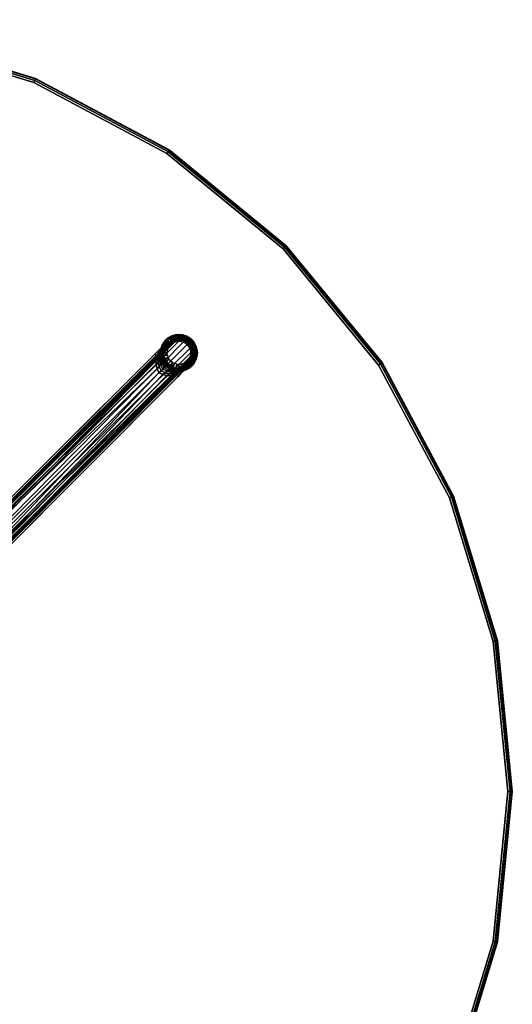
# Model space of a CAD drawing. Header units: inches. Extents: x -213 to 429, y -72 to 85.
# Tile 539 of 656: x 375 to 388, y -8 to 19. Entities that reach past the tile are written whole.
import ezdxf

# ---------------------------------------------------------------- set-up
doc = ezdxf.new("R2010")
doc.units = ezdxf.units.IN
doc.header["$LTSCALE"] = 96
doc.header["$MEASUREMENT"] = 0
for name, color, linetype in [('A-FURN-3-TABLE-BASE-BASE', 253, 'Continuous'), ('A-FURN-3-TABLE-BASE-GLIDE', 253, 'Continuous'), ('A-FURN-3-TABLE-BASE-GLIDE-STEM', 253, 'Continuous'), ('A-FURN-3-TABLE-EDGE', 35, 'Continuous'), ('A-FURN-3-TABLE-TOP', 33, 'Continuous')]:
    doc.layers.add(name, color=color, linetype=linetype)

# ---------------------------------------------------------------- blocks, each defined once
blk = doc.blocks.new('TARN-4242-LTSXG4-3D-3')
at = {"layer": 'A-FURN-3-TABLE-BASE-BASE'}
for points, invisible_edges in [([(11.678, 12.227, 3.72), (11.291, 11.909, 2.161), (0.56, 1.219, 9.641), (0.576, 1.157, 11.774)], 1), ([(11.678, 12.227, 3.72), (11.678, 12.227, 3.72), (11.359, 11.976, 2.109), (11.291, 11.909, 2.161)], 10), ([(11.678, 12.227, 3.72), (11.678, 12.227, 3.72), (11.422, 12.04, 2.049), (11.359, 11.976, 2.109)], 10), ([(11.678, 12.227, 3.72), (11.678, 12.227, 3.72), (11.481, 12.1, 1.98), (11.422, 12.04, 2.049)], 10), ([(11.678, 12.227, 3.72), (11.678, 12.227, 3.72), (11.534, 12.154, 1.902), (11.481, 12.1, 1.98)], 10), ([(11.678, 12.227, 3.72), (11.678, 12.227, 3.72), (11.576, 12.198, 1.812), (11.534, 12.154, 1.902)], 10), ([(11.678, 12.227, 3.72), (11.678, 12.227, 3.72), (11.605, 12.23, 1.713), (11.576, 12.198, 1.812)], 10), ([(11.678, 12.227, 3.72), (11.678, 12.227, 3.72), (11.619, 12.247, 1.607), (11.605, 12.23, 1.713)], 10), ([(11.678, 12.227, 3.72), (11.678, 12.227, 3.72), (11.626, 12.258, 1.5), (11.619, 12.247, 1.607)], 8), ([(1.157, 0.576, 11.774), (1.219, 0.56, 9.641), (11.909, 11.291, 2.161), (12.227, 11.678, 3.72)], 4), ([(12.227, 11.678, 3.72), (12.227, 11.678, 3.72), (11.909, 11.291, 2.161), (11.976, 11.359, 2.109)], 10), ([(12.227, 11.678, 3.72), (12.227, 11.678, 3.72), (11.976, 11.359, 2.109), (12.04, 11.422, 2.049)], 10), ([(12.227, 11.678, 3.72), (12.227, 11.678, 3.72), (12.04, 11.422, 2.049), (12.1, 11.481, 1.98)], 10), ([(12.227, 11.678, 3.72), (12.227, 11.678, 3.72), (12.1, 11.481, 1.98), (12.154, 11.534, 1.902)], 10), ([(12.227, 11.678, 3.72), (12.227, 11.678, 3.72), (12.154, 11.534, 1.902), (12.198, 11.576, 1.812)], 10), ([(12.227, 11.678, 3.72), (12.227, 11.678, 3.72), (12.198, 11.576, 1.812), (12.23, 11.605, 1.713)], 10), ([(12.227, 11.678, 3.72), (12.227, 11.678, 3.72), (12.247, 11.619, 1.607), (12.258, 11.626, 1.5)], 2), ([(12.227, 11.678, 3.72), (12.227, 11.678, 3.72), (12.23, 11.605, 1.713), (12.247, 11.619, 1.607)], 10), ([(12.227, -11.678, 3.72), (11.909, -11.291, 2.161), (1.219, -0.56, 9.641), (1.157, -0.576, 11.774)], 1), ([(0.576, -1.157, 11.774), (0.56, -1.219, 9.641), (11.291, -11.909, 2.161), (11.678, -12.227, 3.72)], 4)]:
    blk.add_3dface(points, dxfattribs=dict(at, invisible_edges=invisible_edges))
at = {"layer": 'A-FURN-3-TABLE-BASE-GLIDE'}
for points, invisible_edges in [([(11.581, 11.581), (11.581, 12.288), (11.657, 12.35), (11.657, 11.519)], 5), ([(11.581, 11.581, 0.2), (11.657, 11.519, 0.2), (11.657, 12.35, 0.2), (11.581, 12.288, 0.2)], 10), ([(11.657, 11.519), (11.657, 12.35), (11.743, 12.396), (11.743, 11.473)], 5), ([(11.657, 11.519, 0.2), (11.743, 11.473, 0.2), (11.743, 12.396, 0.2), (11.657, 12.35, 0.2)], 10), ([(11.743, 11.473), (11.743, 12.396), (11.837, 12.425), (11.837, 11.444)], 5), ([(11.743, 11.473, 0.2), (11.837, 11.444, 0.2), (11.837, 12.425, 0.2), (11.743, 12.396, 0.2)], 10), ([(11.837, 11.444), (11.837, 12.425), (11.935, 12.435), (11.935, 11.435)], 5), ([(11.837, 11.444, 0.2), (11.935, 11.435, 0.2), (11.935, 12.435, 0.2), (11.837, 12.425, 0.2)], 10), ([(11.935, 11.435), (11.935, 12.435), (12.032, 12.425), (12.032, 11.444)], 5), ([(11.935, 11.435, 0.2), (12.032, 11.444, 0.2), (12.032, 12.425, 0.2), (11.935, 12.435, 0.2)], 10), ([(12.032, 11.444), (12.032, 12.425), (12.126, 12.396), (12.126, 11.473)], 5), ([(12.032, 11.444, 0.2), (12.126, 11.473, 0.2), (12.126, 12.396, 0.2), (12.032, 12.425, 0.2)], 10), ([(12.126, 11.473), (12.126, 12.396), (12.212, 12.35), (12.212, 11.519)], 5), ([(12.126, 11.473, 0.2), (12.212, 11.519, 0.2), (12.212, 12.35, 0.2), (12.126, 12.396, 0.2)], 10), ([(12.212, 11.519), (12.212, 12.35), (12.288, 12.288), (12.288, 11.581)], 5), ([(12.212, 11.519, 0.2), (12.288, 11.581, 0.2), (12.288, 12.288, 0.2), (12.212, 12.35, 0.2)], 10), ([(11.444, 11.837), (11.444, 12.032), (11.473, 12.126), (11.473, 11.743)], 5), ([(11.444, 11.837, 0.2), (11.473, 11.743, 0.2), (11.473, 12.126, 0.2), (11.444, 12.032, 0.2)], 10), ([(11.473, 11.743), (11.473, 12.126), (11.519, 12.212), (11.519, 11.657)], 5), ([(11.473, 11.743, 0.2), (11.519, 11.657, 0.2), (11.519, 12.212, 0.2), (11.473, 12.126, 0.2)], 10), ([(11.519, 11.657), (11.519, 12.212), (11.581, 12.288), (11.581, 11.581)], 5), ([(11.519, 11.657, 0.2), (11.581, 11.581, 0.2), (11.581, 12.288, 0.2), (11.519, 12.212, 0.2)], 10), ([(12.288, 11.581), (12.288, 12.288), (12.35, 12.212), (12.35, 11.657)], 5), ([(12.288, 11.581, 0.2), (12.35, 11.657, 0.2), (12.35, 12.212, 0.2), (12.288, 12.288, 0.2)], 10), ([(12.35, 11.657), (12.35, 12.212), (12.396, 12.126), (12.396, 11.743)], 5), ([(12.35, 11.657, 0.2), (12.396, 11.743, 0.2), (12.396, 12.126, 0.2), (12.35, 12.212, 0.2)], 10), ([(12.396, 11.743), (12.396, 12.126), (12.425, 12.032), (12.425, 11.837)], 5), ([(12.396, 11.743, 0.2), (12.425, 11.837, 0.2), (12.425, 12.032, 0.2), (12.396, 12.126, 0.2)], 10), ([(11.435, 11.935), (11.435, 11.935), (11.444, 12.032), (11.444, 11.837)], 4), ([(11.435, 11.935, 0.2), (11.444, 11.837, 0.2), (11.444, 12.032, 0.2), (11.435, 11.935, 0.2)], 2), ([(12.425, 11.837), (12.425, 12.032), (12.435, 11.935)], 1), ([(12.425, 11.837, 0.2), (12.435, 11.935, 0.2), (12.435, 11.935, 0.2), (12.425, 12.032, 0.2)], 8)]:
    blk.add_3dface(points, dxfattribs=dict(at, invisible_edges=invisible_edges))
at = {"layer": 'A-FURN-3-TABLE-TOP'}
for points, invisible_edges in [([(4.074, -20.481, 29), (7.991, -19.292, 29), (7.991, 19.292, 29), (4.074, 20.481, 29)], 10), ([(7.991, 19.292, 27.75), (7.991, -19.292, 27.75), (4.074, -20.481, 27.75), (4.074, 20.481, 27.75)], 5), ([(11.601, 17.363, 29), (7.991, 19.292, 29), (7.991, -19.292, 29), (11.601, -17.363, 29)], 10), ([(7.991, -19.292, 27.75), (7.991, 19.292, 27.75), (11.601, 17.363, 27.75), (11.601, -17.363, 27.75)], 5), ([(14.766, 14.766, 29), (11.601, 17.363, 29), (11.601, -17.363, 29), (14.766, -14.766, 29)], 10), ([(11.601, -17.363, 27.75), (11.601, 17.363, 27.75), (14.766, 14.766, 27.75), (14.766, -14.766, 27.75)], 5), ([(14.766, -14.766, 29), (17.363, -11.601, 29), (17.363, 11.601, 29), (14.766, 14.766, 29)], 10), ([(17.363, 11.601, 27.75), (17.363, -11.601, 27.75), (14.766, -14.766, 27.75), (14.766, 14.766, 27.75)], 5), ([(19.292, 7.991, 29), (17.363, 11.601, 29), (17.363, -11.601, 29), (19.292, -7.991, 29)], 10), ([(17.363, -11.601, 27.75), (17.363, 11.601, 27.75), (19.292, 7.991, 27.75), (19.292, -7.991, 27.75)], 5), ([(19.292, -7.991, 29), (20.481, -4.074, 29), (20.481, 4.074, 29), (19.292, 7.991, 29)], 10), ([(20.481, 4.074, 27.75), (20.481, -4.074, 27.75), (19.292, -7.991, 27.75), (19.292, 7.991, 27.75)], 5), ([(20.481, 4.074, 29), (20.481, -4.074, 29), (20.882, 0, 29)], 1), ([(20.882, 0, 27.75), (20.481, -4.074, 27.75), (20.481, 4.074, 27.75), (20.882, 0, 27.75)], 2)]:
    blk.add_3dface(points, dxfattribs=dict(at, invisible_edges=invisible_edges))
at = {"layer": 'A-FURN-3-TABLE-BASE-BASE'}
mesh = blk.add_polymesh((2, 9), dxfattribs=at)
for k, corner in enumerate([(12.258, 11.626, 1.5), (12.351, 11.771, 1.5), (12.382, 11.94, 1.5), (12.346, 12.108, 1.5), (12.251, 12.251, 1.5), (12.108, 12.346, 1.5), (11.94, 12.382, 1.5), (11.771, 12.351, 1.5), (11.626, 12.258, 1.5), (12.227, 11.678, 3.72), (12.308, 11.799, 3.665), (12.339, 11.945, 3.62), (12.311, 12.095, 3.59), (12.225, 12.225, 3.579), (12.095, 12.311, 3.59), (11.945, 12.339, 3.62), (11.799, 12.308, 3.665), (11.678, 12.227, 3.72)]):
    mesh.set_mesh_vertex(divmod(k, 9), corner)
mesh = blk.add_polymesh((9, 5), dxfattribs=at)
for k, corner in enumerate([(12.199, 11.755, 3.79), (12.217, 11.732, 3.783), (12.228, 11.71, 3.768), (12.232, 11.691, 3.746), (12.227, 11.678, 3.72), (12.263, 11.85, 3.735), (12.282, 11.833, 3.729), (12.3, 11.819, 3.713), (12.31, 11.809, 3.691), (12.308, 11.799, 3.665), (12.287, 11.967, 3.69), (12.305, 11.957, 3.683), (12.325, 11.953, 3.668), (12.339, 11.951, 3.645), (12.339, 11.945, 3.62), (12.264, 12.088, 3.66), (12.277, 12.086, 3.653), (12.296, 12.092, 3.638), (12.31, 12.098, 3.615), (12.311, 12.095, 3.59), (12.194, 12.194, 3.649), (12.2, 12.2, 3.643), (12.214, 12.214, 3.627), (12.225, 12.225, 3.605), (12.225, 12.225, 3.579), (12.088, 12.264, 3.66), (12.086, 12.277, 3.653), (12.092, 12.296, 3.638), (12.098, 12.31, 3.615), (12.095, 12.311, 3.59), (11.967, 12.287, 3.69), (11.957, 12.305, 3.683), (11.953, 12.325, 3.668), (11.951, 12.339, 3.645), (11.945, 12.339, 3.62), (11.85, 12.263, 3.735), (11.833, 12.282, 3.729), (11.819, 12.3, 3.713), (11.809, 12.31, 3.691), (11.799, 12.308, 3.665), (11.755, 12.199, 3.79), (11.732, 12.217, 3.783), (11.71, 12.228, 3.768), (11.691, 12.232, 3.746), (11.678, 12.227, 3.72)]):
    mesh.set_mesh_vertex(divmod(k, 5), corner)
mesh = blk.add_polymesh((2, 5), dxfattribs=at)
for k, corner in enumerate([(11.755, 12.199, 3.79), (11.732, 12.217, 3.783), (11.71, 12.228, 3.768), (11.691, 12.232, 3.746), (11.678, 12.227, 3.72), (0.632, 1.108, 11.858), (0.592, 1.11, 11.862), (0.562, 1.12, 11.842), (0.562, 1.139, 11.807), (0.576, 1.157, 11.774)]):
    mesh.set_mesh_vertex(divmod(k, 5), corner)
mesh = blk.add_polymesh((2, 9), dxfattribs=at)
for k, corner in enumerate([(12.199, 11.755, 3.79), (12.263, 11.85, 3.735), (12.287, 11.967, 3.69), (12.264, 12.088, 3.66), (12.194, 12.194, 3.649), (12.088, 12.264, 3.66), (11.967, 12.287, 3.69), (11.85, 12.263, 3.735), (11.755, 12.199, 3.79), (1.108, 0.632, 11.858), (1.014, 0.774, 11.851), (1.014, 0.774, 11.851), (0.902, 0.902, 11.849), (0.902, 0.902, 11.849), (0.902, 0.902, 11.849), (0.774, 1.014, 11.851), (0.774, 1.014, 11.851), (0.632, 1.108, 11.858)]):
    mesh.set_mesh_vertex(divmod(k, 9), corner)
mesh = blk.add_polymesh((2, 9), dxfattribs=at)
for k, corner in enumerate([(11.291, 11.909, 2.161), (11.359, 11.976, 2.109), (11.422, 12.04, 2.049), (11.481, 12.1, 1.98), (11.534, 12.154, 1.902), (11.576, 12.198, 1.812), (11.605, 12.23, 1.713), (11.619, 12.247, 1.607), (11.626, 12.258, 1.5), (11.323, 11.827, 2.087), (11.372, 11.907, 2.038), (11.42, 11.982, 1.984), (11.469, 12.055, 1.927), (11.518, 12.124, 1.867), (11.564, 12.182, 1.793), (11.597, 12.221, 1.703), (11.617, 12.246, 1.603), (11.626, 12.258, 1.5)]):
    mesh.set_mesh_vertex(divmod(k, 9), corner)
mesh = blk.add_polymesh((9, 9), dxfattribs=at)
for k, corner in enumerate([(11.626, 12.258, 1.5), (11.524, 12.113, 1.5), (11.487, 11.94, 1.5), (11.52, 11.765, 1.5), (11.618, 11.618, 1.5), (11.765, 11.52, 1.5), (11.94, 11.487, 1.5), (12.113, 11.524, 1.5), (12.258, 11.626, 1.5), (11.617, 12.246, 1.603), (11.519, 12.102, 1.605), (11.484, 11.931, 1.606), (11.517, 11.759, 1.608), (11.613, 11.613, 1.608), (11.759, 11.517, 1.608), (11.931, 11.484, 1.606), (12.102, 11.519, 1.605), (12.246, 11.617, 1.603), (11.597, 12.221, 1.703), (11.509, 12.081, 1.709), (11.48, 11.916, 1.715), (11.514, 11.75, 1.719), (11.606, 11.606, 1.722), (11.75, 11.514, 1.719), (11.916, 11.48, 1.715), (12.081, 11.509, 1.709), (12.221, 11.597, 1.703), (11.564, 12.182, 1.793), (11.49, 12.047, 1.807), (11.47, 11.89, 1.818), (11.505, 11.732, 1.827), (11.592, 11.592, 1.833), (11.732, 11.505, 1.827), (11.89, 11.47, 1.818), (12.047, 11.49, 1.807), (12.182, 11.564, 1.793), (11.518, 12.124, 1.867), (11.461, 11.996, 1.887), (11.45, 11.849, 1.905), (11.486, 11.7, 1.919), (11.566, 11.566, 1.929), (11.7, 11.486, 1.919), (11.849, 11.45, 1.905), (11.996, 11.461, 1.887), (12.124, 11.518, 1.867), (11.469, 12.055, 1.927), (11.428, 11.932, 1.955), (11.425, 11.796, 1.98), (11.461, 11.659, 1.999), (11.532, 11.532, 2.012), (11.659, 11.461, 1.999), (11.796, 11.425, 1.98), (11.932, 11.428, 1.955), (12.055, 11.469, 1.927), (11.42, 11.982, 1.984), (11.393, 11.866, 2.019), (11.396, 11.74, 2.049), (11.431, 11.613, 2.073), (11.494, 11.494, 2.089), (11.613, 11.431, 2.073), (11.74, 11.396, 2.049), (11.866, 11.393, 2.019), (11.982, 11.42, 1.984), (11.372, 11.907, 2.038), (11.354, 11.795, 2.078), (11.361, 11.677, 2.112), (11.393, 11.56, 2.139), (11.448, 11.448, 2.157), (11.56, 11.393, 2.139), (11.677, 11.361, 2.112), (11.795, 11.354, 2.078), (11.907, 11.372, 2.038), (11.323, 11.827, 2.087), (11.308, 11.718, 2.128), (11.314, 11.606, 2.163), (11.342, 11.495, 2.191), (11.39, 11.39, 2.21), (11.495, 11.342, 2.191), (11.606, 11.314, 2.163), (11.718, 11.308, 2.128), (11.827, 11.323, 2.087)]):
    mesh.set_mesh_vertex(divmod(k, 9), corner)
mesh = blk.add_polymesh((2, 5), dxfattribs=at)
for k, corner in enumerate([(0.512, 1.061, 9.548), (0.497, 1.111, 9.557), (0.499, 1.155, 9.584), (0.527, 1.188, 9.614), (0.56, 1.219, 9.641), (11.323, 11.827, 2.087), (11.323, 11.827, 2.087), (11.291, 11.909, 2.161), (11.291, 11.909, 2.161), (11.291, 11.909, 2.161)]):
    mesh.set_mesh_vertex(divmod(k, 5), corner)
mesh = blk.add_polymesh((2, 9), dxfattribs=at)
for k, corner in enumerate([(11.323, 11.827, 2.087), (11.308, 11.718, 2.128), (11.314, 11.606, 2.163), (11.342, 11.495, 2.191), (11.39, 11.39, 2.21), (11.495, 11.342, 2.191), (11.606, 11.314, 2.163), (11.718, 11.308, 2.128), (11.827, 11.323, 2.087), (0.512, 1.061, 9.548), (0.512, 1.061, 9.548), (0.512, 1.061, 9.548), (0.512, 1.061, 9.548), (1.061, 0.512, 9.548), (1.061, 0.512, 9.548), (1.061, 0.512, 9.548), (1.061, 0.512, 9.548), (1.061, 0.512, 9.548)]):
    mesh.set_mesh_vertex(divmod(k, 9), corner)
mesh = blk.add_polymesh((2, 5), dxfattribs=at)
for k, corner in enumerate([(1.108, 0.632, 11.858), (1.11, 0.592, 11.862), (1.12, 0.562, 11.842), (1.139, 0.562, 11.807), (1.157, 0.576, 11.774), (12.199, 11.755, 3.79), (12.217, 11.732, 3.783), (12.228, 11.71, 3.768), (12.232, 11.691, 3.746), (12.227, 11.678, 3.72)]):
    mesh.set_mesh_vertex(divmod(k, 5), corner)
mesh = blk.add_polymesh((2, 9), dxfattribs=at)
for k, corner in enumerate([(12.258, 11.626, 1.5), (12.247, 11.619, 1.607), (12.23, 11.605, 1.713), (12.198, 11.576, 1.812), (12.154, 11.534, 1.902), (12.1, 11.481, 1.98), (12.04, 11.422, 2.049), (11.976, 11.359, 2.109), (11.909, 11.291, 2.161), (12.258, 11.626, 1.5), (12.246, 11.617, 1.603), (12.221, 11.597, 1.703), (12.182, 11.564, 1.793), (12.124, 11.518, 1.867), (12.055, 11.469, 1.927), (11.982, 11.42, 1.984), (11.907, 11.372, 2.038), (11.827, 11.323, 2.087)]):
    mesh.set_mesh_vertex(divmod(k, 9), corner)
mesh = blk.add_polymesh((2, 5), dxfattribs=at)
for k, corner in enumerate([(1.219, 0.56, 9.641), (1.188, 0.527, 9.614), (1.155, 0.499, 9.584), (1.111, 0.497, 9.557), (1.061, 0.512, 9.548), (11.909, 11.291, 2.161), (11.909, 11.291, 2.161), (11.909, 11.291, 2.161), (11.827, 11.323, 2.087), (11.827, 11.323, 2.087)]):
    mesh.set_mesh_vertex(divmod(k, 5), corner)
mesh = blk.add_polymesh((2, 9), dxfattribs=at)
for k, corner in enumerate([(11.827, -11.323, 2.087), (11.718, -11.308, 2.128), (11.606, -11.314, 2.163), (11.495, -11.342, 2.191), (11.39, -11.39, 2.21), (11.342, -11.495, 2.191), (11.314, -11.606, 2.163), (11.308, -11.718, 2.128), (11.323, -11.827, 2.087), (1.061, -0.512, 9.548), (1.061, -0.512, 9.548), (1.061, -0.512, 9.548), (1.061, -0.512, 9.548), (0.512, -1.061, 9.548), (0.512, -1.061, 9.548), (0.512, -1.061, 9.548), (0.512, -1.061, 9.548), (0.512, -1.061, 9.548)]):
    mesh.set_mesh_vertex(divmod(k, 9), corner)
mesh = blk.add_polymesh((2, 5), dxfattribs=at)
for k, corner in enumerate([(1.061, -0.512, 9.548), (1.111, -0.497, 9.557), (1.155, -0.499, 9.584), (1.188, -0.527, 9.614), (1.219, -0.56, 9.641), (11.827, -11.323, 2.087), (11.827, -11.323, 2.087), (11.909, -11.291, 2.161), (11.909, -11.291, 2.161), (11.909, -11.291, 2.161)]):
    mesh.set_mesh_vertex(divmod(k, 5), corner)
mesh = blk.add_polymesh((2, 9), dxfattribs=at)
for k, corner in enumerate([(11.755, -12.199, 3.79), (11.85, -12.263, 3.735), (11.967, -12.287, 3.69), (12.088, -12.264, 3.66), (12.194, -12.194, 3.649), (12.264, -12.088, 3.66), (12.287, -11.967, 3.69), (12.263, -11.85, 3.735), (12.199, -11.755, 3.79), (0.632, -1.108, 11.858), (0.774, -1.014, 11.851), (0.774, -1.014, 11.851), (0.902, -0.902, 11.849), (0.902, -0.902, 11.849), (0.902, -0.902, 11.849), (1.014, -0.774, 11.851), (1.014, -0.774, 11.851), (1.108, -0.632, 11.858)]):
    mesh.set_mesh_vertex(divmod(k, 9), corner)
mesh = blk.add_polymesh((2, 5), dxfattribs=at)
for k, corner in enumerate([(12.199, -11.755, 3.79), (12.217, -11.732, 3.783), (12.228, -11.71, 3.768), (12.232, -11.691, 3.746), (12.227, -11.678, 3.72), (1.108, -0.632, 11.858), (1.11, -0.592, 11.862), (1.12, -0.562, 11.842), (1.139, -0.562, 11.807), (1.157, -0.576, 11.774)]):
    mesh.set_mesh_vertex(divmod(k, 5), corner)
mesh = blk.add_polymesh((2, 5), dxfattribs=at)
for k, corner in enumerate([(0.56, -1.219, 9.641), (0.527, -1.188, 9.614), (0.499, -1.155, 9.584), (0.497, -1.111, 9.557), (0.512, -1.061, 9.548), (11.291, -11.909, 2.161), (11.291, -11.909, 2.161), (11.291, -11.909, 2.161), (11.323, -11.827, 2.087), (11.323, -11.827, 2.087)]):
    mesh.set_mesh_vertex(divmod(k, 5), corner)
mesh = blk.add_polymesh((2, 5), dxfattribs=at)
for k, corner in enumerate([(0.632, -1.108, 11.858), (0.592, -1.11, 11.862), (0.562, -1.12, 11.842), (0.562, -1.139, 11.807), (0.576, -1.157, 11.774), (11.755, -12.199, 3.79), (11.732, -12.217, 3.783), (11.71, -12.228, 3.768), (11.691, -12.232, 3.746), (11.678, -12.227, 3.72)]):
    mesh.set_mesh_vertex(divmod(k, 5), corner)
at = {"layer": 'A-FURN-3-TABLE-BASE-GLIDE'}
mesh = blk.add_polymesh((2, 32), dxfattribs=dict(at, n_close=True))
for k, corner in enumerate([(11.444, 12.032), (11.473, 12.126), (11.519, 12.212), (11.581, 12.288), (11.657, 12.35), (11.743, 12.396), (11.837, 12.425), (11.935, 12.435), (12.032, 12.425), (12.126, 12.396), (12.212, 12.35), (12.288, 12.288), (12.35, 12.212), (12.396, 12.126), (12.425, 12.032), (12.435, 11.935), (12.425, 11.837), (12.396, 11.743), (12.35, 11.657), (12.288, 11.581), (12.212, 11.519), (12.126, 11.473), (12.032, 11.444), (11.935, 11.435), (11.837, 11.444), (11.743, 11.473), (11.657, 11.519), (11.581, 11.581), (11.519, 11.657), (11.473, 11.743), (11.444, 11.837), (11.435, 11.935), (11.444, 12.032, 0.2), (11.473, 12.126, 0.2), (11.519, 12.212, 0.2), (11.581, 12.288, 0.2), (11.657, 12.35, 0.2), (11.743, 12.396, 0.2), (11.837, 12.425, 0.2), (11.935, 12.435, 0.2), (12.032, 12.425, 0.2), (12.126, 12.396, 0.2), (12.212, 12.35, 0.2), (12.288, 12.288, 0.2), (12.35, 12.212, 0.2), (12.396, 12.126, 0.2), (12.425, 12.032, 0.2), (12.435, 11.935, 0.2), (12.425, 11.837, 0.2), (12.396, 11.743, 0.2), (12.35, 11.657, 0.2), (12.288, 11.581, 0.2), (12.212, 11.519, 0.2), (12.126, 11.473, 0.2), (12.032, 11.444, 0.2), (11.935, 11.435, 0.2), (11.837, 11.444, 0.2), (11.743, 11.473, 0.2), (11.657, 11.519, 0.2), (11.581, 11.581, 0.2), (11.519, 11.657, 0.2), (11.473, 11.743, 0.2), (11.444, 11.837, 0.2), (11.435, 11.935, 0.2)]):
    mesh.set_mesh_vertex(divmod(k, 32), corner)
at = {"layer": 'A-FURN-3-TABLE-BASE-GLIDE-STEM'}
mesh = blk.add_polymesh((8, 9), dxfattribs=at)
for k, corner in enumerate([(12.158, 12.158, 1.5), (12.232, 12.232, 1.5), (12.236, 12.236, 1.498), (12.24, 12.24, 1.495), (12.242, 12.242, 1.491), (12.243, 12.243, 1.485), (12.267, 12.267, 0.215), (12.266, 12.266, 0.21), (12.264, 12.264, 0.205), (12.11, 12.198, 1.5), (12.169, 12.285, 1.5), (12.172, 12.29, 1.498), (12.174, 12.294, 1.495), (12.176, 12.296, 1.491), (12.177, 12.297, 1.485), (12.195, 12.325, 0.215), (12.195, 12.324, 0.21), (12.193, 12.321, 0.205), (12.056, 12.227, 1.5), (12.096, 12.324, 1.5), (12.098, 12.329, 1.498), (12.1, 12.334, 1.495), (12.101, 12.337, 1.491), (12.102, 12.338, 1.485), (12.114, 12.368, 0.215), (12.114, 12.367, 0.21), (12.113, 12.364, 0.205), (11.996, 12.245, 1.5), (12.017, 12.348, 1.5), (12.018, 12.353, 1.498), (12.019, 12.358, 1.495), (12.019, 12.361, 1.491), (12.02, 12.363, 1.485), (12.026, 12.395, 0.215), (12.026, 12.394, 0.21), (12.025, 12.391, 0.205), (11.935, 12.251, 1.5), (11.935, 12.356, 1.5), (11.935, 12.362, 1.498), (11.935, 12.366, 1.495), (11.935, 12.37, 1.491), (11.935, 12.371, 1.485), (11.935, 12.404, 0.215), (11.935, 12.403, 0.21), (11.935, 12.4, 0.205), (11.873, 12.245, 1.5), (11.852, 12.348, 1.5), (11.851, 12.353, 1.498), (11.85, 12.358, 1.495), (11.85, 12.361, 1.491), (11.849, 12.363, 1.485), (11.843, 12.395, 0.215), (11.843, 12.394, 0.21), (11.844, 12.391, 0.205), (11.813, 12.227, 1.5), (11.773, 12.324, 1.5), (11.771, 12.329, 1.498), (11.769, 12.334, 1.495), (11.768, 12.337, 1.491), (11.768, 12.338, 1.485), (11.755, 12.368, 0.215), (11.755, 12.367, 0.21), (11.756, 12.364, 0.205), (11.759, 12.198, 1.5), (11.7, 12.285, 1.5), (11.697, 12.29, 1.498), (11.695, 12.294, 1.495), (11.693, 12.296, 1.491), (11.692, 12.297, 1.485), (11.674, 12.325, 0.215), (11.674, 12.324, 0.21), (11.676, 12.321, 0.205)]):
    mesh.set_mesh_vertex(divmod(k, 9), corner)
mesh = blk.add_polymesh((8, 3), dxfattribs=at)
for k, corner in enumerate([(12.264, 12.264, 0.205), (12.26, 12.26, 0.201), (12.256, 12.256, 0.2), (12.193, 12.321, 0.205), (12.19, 12.317, 0.201), (12.187, 12.313, 0.2), (12.113, 12.364, 0.205), (12.111, 12.36, 0.201), (12.109, 12.355, 0.2), (12.025, 12.391, 0.205), (12.024, 12.386, 0.201), (12.023, 12.38, 0.2), (11.935, 12.4, 0.205), (11.935, 12.395, 0.201), (11.935, 12.389, 0.2), (11.844, 12.391, 0.205), (11.845, 12.386, 0.201), (11.846, 12.38, 0.2), (11.756, 12.364, 0.205), (11.758, 12.36, 0.201), (11.761, 12.355, 0.2), (11.676, 12.321, 0.205), (11.679, 12.317, 0.201), (11.682, 12.313, 0.2)]):
    mesh.set_mesh_vertex(divmod(k, 3), corner)
mesh = blk.add_polymesh((9, 9), dxfattribs=at)
for k, corner in enumerate([(11.711, 12.158, 1.5), (11.637, 12.232, 1.5), (11.633, 12.236, 1.498), (11.629, 12.24, 1.495), (11.627, 12.242, 1.491), (11.626, 12.243, 1.485), (11.602, 12.267, 0.215), (11.603, 12.266, 0.21), (11.605, 12.264, 0.205), (11.671, 12.11, 1.5), (11.584, 12.169, 1.5), (11.58, 12.172, 1.498), (11.575, 12.174, 1.495), (11.573, 12.176, 1.491), (11.572, 12.177, 1.485), (11.544, 12.195, 0.215), (11.545, 12.195, 0.21), (11.548, 12.193, 0.205), (11.642, 12.056, 1.5), (11.545, 12.096, 1.5), (11.54, 12.098, 1.498), (11.536, 12.1, 1.495), (11.533, 12.101, 1.491), (11.531, 12.102, 1.485), (11.501, 12.114, 0.215), (11.502, 12.114, 0.21), (11.505, 12.113, 0.205), (11.624, 11.996, 1.5), (11.521, 12.017, 1.5), (11.516, 12.018, 1.498), (11.511, 12.019, 1.495), (11.508, 12.019, 1.491), (11.507, 12.02, 1.485), (11.474, 12.026, 0.215), (11.475, 12.026, 0.21), (11.478, 12.025, 0.205), (11.618, 11.935, 1.5), (11.513, 11.935, 1.5), (11.508, 11.935, 1.498), (11.503, 11.935, 1.495), (11.499, 11.935, 1.491), (11.498, 11.935, 1.485), (11.465, 11.935, 0.215), (11.466, 11.935, 0.21), (11.469, 11.935, 0.205), (11.624, 11.873, 1.5), (11.521, 11.852, 1.5), (11.516, 11.851, 1.498), (11.511, 11.85, 1.495), (11.508, 11.85, 1.491), (11.507, 11.849, 1.485), (11.474, 11.843, 0.215), (11.475, 11.843, 0.21), (11.478, 11.844, 0.205), (11.642, 11.813, 1.5), (11.545, 11.773, 1.5), (11.54, 11.771, 1.498), (11.536, 11.769, 1.495), (11.533, 11.768, 1.491), (11.531, 11.768, 1.485), (11.501, 11.755, 0.215), (11.502, 11.755, 0.21), (11.505, 11.756, 0.205), (11.671, 11.759, 1.5), (11.584, 11.7, 1.5), (11.58, 11.697, 1.498), (11.575, 11.695, 1.495), (11.573, 11.693, 1.491), (11.572, 11.692, 1.485), (11.544, 11.674, 0.215), (11.545, 11.674, 0.21), (11.548, 11.676, 0.205), (11.711, 11.711, 1.5), (11.637, 11.637, 1.5), (11.633, 11.633, 1.498), (11.629, 11.629, 1.495), (11.627, 11.627, 1.491), (11.626, 11.626, 1.485), (11.602, 11.602, 0.215), (11.603, 11.603, 0.21), (11.605, 11.605, 0.205)]):
    mesh.set_mesh_vertex(divmod(k, 9), corner)
mesh = blk.add_polymesh((9, 3), dxfattribs=at)
for k, corner in enumerate([(11.605, 12.264, 0.205), (11.609, 12.26, 0.201), (11.613, 12.256, 0.2), (11.548, 12.193, 0.205), (11.552, 12.19, 0.201), (11.557, 12.187, 0.2), (11.505, 12.113, 0.205), (11.509, 12.111, 0.201), (11.515, 12.109, 0.2), (11.478, 12.025, 0.205), (11.483, 12.024, 0.201), (11.489, 12.023, 0.2), (11.469, 11.935, 0.205), (11.474, 11.935, 0.201), (11.48, 11.935, 0.2), (11.478, 11.844, 0.205), (11.483, 11.845, 0.201), (11.489, 11.846, 0.2), (11.505, 11.756, 0.205), (11.509, 11.758, 0.201), (11.515, 11.761, 0.2), (11.548, 11.676, 0.205), (11.552, 11.679, 0.201), (11.557, 11.682, 0.2), (11.605, 11.605, 0.205), (11.609, 11.609, 0.201), (11.613, 11.613, 0.2)]):
    mesh.set_mesh_vertex(divmod(k, 3), corner)
mesh = blk.add_polymesh((9, 9), dxfattribs=at)
for k, corner in enumerate([(12.158, 11.711, 1.5), (12.232, 11.637, 1.5), (12.236, 11.633, 1.498), (12.24, 11.629, 1.495), (12.242, 11.627, 1.491), (12.243, 11.626, 1.485), (12.267, 11.602, 0.215), (12.266, 11.603, 0.21), (12.264, 11.605, 0.205), (12.198, 11.759, 1.5), (12.285, 11.7, 1.5), (12.29, 11.697, 1.498), (12.294, 11.695, 1.495), (12.296, 11.693, 1.491), (12.297, 11.692, 1.485), (12.325, 11.674, 0.215), (12.324, 11.674, 0.21), (12.321, 11.676, 0.205), (12.227, 11.813, 1.5), (12.324, 11.773, 1.5), (12.329, 11.771, 1.498), (12.334, 11.769, 1.495), (12.337, 11.768, 1.491), (12.338, 11.768, 1.485), (12.368, 11.755, 0.215), (12.367, 11.755, 0.21), (12.364, 11.756, 0.205), (12.245, 11.873, 1.5), (12.348, 11.852, 1.5), (12.353, 11.851, 1.498), (12.358, 11.85, 1.495), (12.361, 11.85, 1.491), (12.363, 11.849, 1.485), (12.395, 11.843, 0.215), (12.394, 11.843, 0.21), (12.391, 11.844, 0.205), (12.251, 11.935, 1.5), (12.356, 11.935, 1.5), (12.362, 11.935, 1.498), (12.366, 11.935, 1.495), (12.37, 11.935, 1.491), (12.371, 11.935, 1.485), (12.404, 11.935, 0.215), (12.403, 11.935, 0.21), (12.4, 11.935, 0.205), (12.245, 11.996, 1.5), (12.348, 12.017, 1.5), (12.353, 12.018, 1.498), (12.358, 12.019, 1.495), (12.361, 12.019, 1.491), (12.363, 12.02, 1.485), (12.395, 12.026, 0.215), (12.394, 12.026, 0.21), (12.391, 12.025, 0.205), (12.227, 12.056, 1.5), (12.324, 12.096, 1.5), (12.329, 12.098, 1.498), (12.334, 12.1, 1.495), (12.337, 12.101, 1.491), (12.338, 12.102, 1.485), (12.368, 12.114, 0.215), (12.367, 12.114, 0.21), (12.364, 12.113, 0.205), (12.198, 12.11, 1.5), (12.285, 12.169, 1.5), (12.29, 12.172, 1.498), (12.294, 12.174, 1.495), (12.296, 12.176, 1.491), (12.297, 12.177, 1.485), (12.325, 12.195, 0.215), (12.324, 12.195, 0.21), (12.321, 12.193, 0.205), (12.158, 12.158, 1.5), (12.232, 12.232, 1.5), (12.236, 12.236, 1.498), (12.24, 12.24, 1.495), (12.242, 12.242, 1.491), (12.243, 12.243, 1.485), (12.267, 12.267, 0.215), (12.266, 12.266, 0.21), (12.264, 12.264, 0.205)]):
    mesh.set_mesh_vertex(divmod(k, 9), corner)
mesh = blk.add_polymesh((9, 3), dxfattribs=at)
for k, corner in enumerate([(12.264, 11.605, 0.205), (12.26, 11.609, 0.201), (12.256, 11.613, 0.2), (12.321, 11.676, 0.205), (12.317, 11.679, 0.201), (12.313, 11.682, 0.2), (12.364, 11.756, 0.205), (12.36, 11.758, 0.201), (12.355, 11.761, 0.2), (12.391, 11.844, 0.205), (12.386, 11.845, 0.201), (12.38, 11.846, 0.2), (12.4, 11.935, 0.205), (12.395, 11.935, 0.201), (12.389, 11.935, 0.2), (12.391, 12.025, 0.205), (12.386, 12.024, 0.201), (12.38, 12.023, 0.2), (12.364, 12.113, 0.205), (12.36, 12.111, 0.201), (12.355, 12.109, 0.2), (12.321, 12.193, 0.205), (12.317, 12.19, 0.201), (12.313, 12.187, 0.2), (12.264, 12.264, 0.205), (12.26, 12.26, 0.201), (12.256, 12.256, 0.2)]):
    mesh.set_mesh_vertex(divmod(k, 3), corner)
mesh = blk.add_polymesh((9, 9), dxfattribs=at)
for k, corner in enumerate([(11.711, 11.711, 1.5), (11.637, 11.637, 1.5), (11.633, 11.633, 1.498), (11.629, 11.629, 1.495), (11.627, 11.627, 1.491), (11.626, 11.626, 1.485), (11.602, 11.602, 0.215), (11.603, 11.603, 0.21), (11.605, 11.605, 0.205), (11.759, 11.671, 1.5), (11.7, 11.584, 1.5), (11.697, 11.58, 1.498), (11.695, 11.575, 1.495), (11.693, 11.573, 1.491), (11.692, 11.572, 1.485), (11.674, 11.544, 0.215), (11.674, 11.545, 0.21), (11.676, 11.548, 0.205), (11.813, 11.642, 1.5), (11.773, 11.545, 1.5), (11.771, 11.54, 1.498), (11.769, 11.536, 1.495), (11.768, 11.533, 1.491), (11.768, 11.531, 1.485), (11.755, 11.501, 0.215), (11.755, 11.502, 0.21), (11.756, 11.505, 0.205), (11.873, 11.624, 1.5), (11.852, 11.521, 1.5), (11.851, 11.516, 1.498), (11.85, 11.511, 1.495), (11.85, 11.508, 1.491), (11.849, 11.507, 1.485), (11.843, 11.474, 0.215), (11.843, 11.475, 0.21), (11.844, 11.478, 0.205), (11.935, 11.618, 1.5), (11.935, 11.513, 1.5), (11.935, 11.508, 1.498), (11.935, 11.503, 1.495), (11.935, 11.499, 1.491), (11.935, 11.498, 1.485), (11.935, 11.465, 0.215), (11.935, 11.466, 0.21), (11.935, 11.469, 0.205), (11.996, 11.624, 1.5), (12.017, 11.521, 1.5), (12.018, 11.516, 1.498), (12.019, 11.511, 1.495), (12.019, 11.508, 1.491), (12.02, 11.507, 1.485), (12.026, 11.474, 0.215), (12.026, 11.475, 0.21), (12.025, 11.478, 0.205), (12.056, 11.642, 1.5), (12.096, 11.545, 1.5), (12.098, 11.54, 1.498), (12.1, 11.536, 1.495), (12.101, 11.533, 1.491), (12.102, 11.531, 1.485), (12.114, 11.501, 0.215), (12.114, 11.502, 0.21), (12.113, 11.505, 0.205), (12.11, 11.671, 1.5), (12.169, 11.584, 1.5), (12.172, 11.58, 1.498), (12.174, 11.575, 1.495), (12.176, 11.573, 1.491), (12.177, 11.572, 1.485), (12.195, 11.544, 0.215), (12.195, 11.545, 0.21), (12.193, 11.548, 0.205), (12.158, 11.711, 1.5), (12.232, 11.637, 1.5), (12.236, 11.633, 1.498), (12.24, 11.629, 1.495), (12.242, 11.627, 1.491), (12.243, 11.626, 1.485), (12.267, 11.602, 0.215), (12.266, 11.603, 0.21), (12.264, 11.605, 0.205)]):
    mesh.set_mesh_vertex(divmod(k, 9), corner)
mesh = blk.add_polymesh((9, 3), dxfattribs=at)
for k, corner in enumerate([(11.605, 11.605, 0.205), (11.609, 11.609, 0.201), (11.613, 11.613, 0.2), (11.676, 11.548, 0.205), (11.679, 11.552, 0.201), (11.682, 11.557, 0.2), (11.756, 11.505, 0.205), (11.758, 11.509, 0.201), (11.761, 11.515, 0.2), (11.844, 11.478, 0.205), (11.845, 11.483, 0.201), (11.846, 11.489, 0.2), (11.935, 11.469, 0.205), (11.935, 11.474, 0.201), (11.935, 11.48, 0.2), (12.025, 11.478, 0.205), (12.024, 11.483, 0.201), (12.023, 11.489, 0.2), (12.113, 11.505, 0.205), (12.111, 11.509, 0.201), (12.109, 11.515, 0.2), (12.193, 11.548, 0.205), (12.19, 11.552, 0.201), (12.187, 11.557, 0.2), (12.264, 11.605, 0.205), (12.26, 11.609, 0.201), (12.256, 11.613, 0.2)]):
    mesh.set_mesh_vertex(divmod(k, 3), corner)
at = {"layer": 'A-FURN-3-TABLE-EDGE'}
mesh = blk.add_polymesh((33, 8), dxfattribs=at)
for k, corner in enumerate([(-20.882, 0, 29), (-20.941, 0, 28.984), (-20.984, 0, 28.941), (-21, 0, 28.882), (-21, 0, 27.868), (-20.984, 0, 27.809), (-20.941, 0, 27.766), (-20.882, 0, 27.75), (-20.481, -4.074, 29), (-20.539, -4.085, 28.984), (-20.581, -4.094, 28.941), (-20.596, -4.097, 28.882), (-20.596, -4.097, 27.868), (-20.581, -4.094, 27.809), (-20.539, -4.085, 27.766), (-20.481, -4.074, 27.75), (-19.292, -7.991, 29), (-19.347, -8.014, 28.984), (-19.387, -8.03, 28.941), (-19.401, -8.036, 28.882), (-19.401, -8.036, 27.868), (-19.387, -8.03, 27.809), (-19.347, -8.014, 27.766), (-19.292, -7.991, 27.75), (-17.363, -11.601, 29), (-17.412, -11.634, 28.984), (-17.448, -11.658, 28.941), (-17.461, -11.667, 28.882), (-17.461, -11.667, 27.868), (-17.448, -11.658, 27.809), (-17.412, -11.634, 27.766), (-17.363, -11.601, 27.75), (-14.766, -14.766, 29), (-14.808, -14.808, 28.984), (-14.838, -14.838, 28.941), (-14.849, -14.849, 28.882), (-14.849, -14.849, 27.868), (-14.838, -14.838, 27.809), (-14.808, -14.808, 27.766), (-14.766, -14.766, 27.75), (-11.601, -17.363, 29), (-11.634, -17.412, 28.984), (-11.658, -17.448, 28.941), (-11.667, -17.461, 28.882), (-11.667, -17.461, 27.868), (-11.658, -17.448, 27.809), (-11.634, -17.412, 27.766), (-11.601, -17.363, 27.75), (-7.991, -19.292, 29), (-8.014, -19.347, 28.984), (-8.03, -19.387, 28.941), (-8.036, -19.401, 28.882), (-8.036, -19.401, 27.868), (-8.03, -19.387, 27.809), (-8.014, -19.347, 27.766), (-7.991, -19.292, 27.75), (-4.074, -20.481, 29), (-4.085, -20.539, 28.984), (-4.094, -20.581, 28.941), (-4.097, -20.596, 28.882), (-4.097, -20.596, 27.868), (-4.094, -20.581, 27.809), (-4.085, -20.539, 27.766), (-4.074, -20.481, 27.75), (0, -20.882, 29), (0, -20.941, 28.984), (0, -20.984, 28.941), (0, -21, 28.882), (0, -21, 27.868), (0, -20.984, 27.809), (0, -20.941, 27.766), (0, -20.882, 27.75), (4.074, -20.481, 29), (4.085, -20.539, 28.984), (4.094, -20.581, 28.941), (4.097, -20.596, 28.882), (4.097, -20.596, 27.868), (4.094, -20.581, 27.809), (4.085, -20.539, 27.766), (4.074, -20.481, 27.75), (7.991, -19.292, 29), (8.014, -19.347, 28.984), (8.03, -19.387, 28.941), (8.036, -19.401, 28.882), (8.036, -19.401, 27.868), (8.03, -19.387, 27.809), (8.014, -19.347, 27.766), (7.991, -19.292, 27.75), (11.601, -17.363, 29), (11.634, -17.412, 28.984), (11.658, -17.448, 28.941), (11.667, -17.461, 28.882), (11.667, -17.461, 27.868), (11.658, -17.448, 27.809), (11.634, -17.412, 27.766), (11.601, -17.363, 27.75), (14.766, -14.766, 29), (14.808, -14.808, 28.984), (14.838, -14.838, 28.941), (14.849, -14.849, 28.882), (14.849, -14.849, 27.868), (14.838, -14.838, 27.809), (14.808, -14.808, 27.766), (14.766, -14.766, 27.75), (17.363, -11.601, 29), (17.412, -11.634, 28.984), (17.448, -11.658, 28.941), (17.461, -11.667, 28.882), (17.461, -11.667, 27.868), (17.448, -11.658, 27.809), (17.412, -11.634, 27.766), (17.363, -11.601, 27.75), (19.292, -7.991, 29), (19.347, -8.014, 28.984), (19.387, -8.03, 28.941), (19.401, -8.036, 28.882), (19.401, -8.036, 27.868), (19.387, -8.03, 27.809), (19.347, -8.014, 27.766), (19.292, -7.991, 27.75), (20.481, -4.074, 29), (20.539, -4.085, 28.984), (20.581, -4.094, 28.941), (20.596, -4.097, 28.882), (20.596, -4.097, 27.868), (20.581, -4.094, 27.809), (20.539, -4.085, 27.766), (20.481, -4.074, 27.75), (20.882, 0, 29), (20.941, 0, 28.984), (20.984, 0, 28.941), (21, 0, 28.882), (21, 0, 27.868), (20.984, 0, 27.809), (20.941, 0, 27.766), (20.882, 0, 27.75), (20.481, 4.074, 29), (20.539, 4.085, 28.984), (20.581, 4.094, 28.941), (20.596, 4.097, 28.882), (20.596, 4.097, 27.868), (20.581, 4.094, 27.809), (20.539, 4.085, 27.766), (20.481, 4.074, 27.75), (19.292, 7.991, 29), (19.347, 8.014, 28.984), (19.387, 8.03, 28.941), (19.401, 8.036, 28.882), (19.401, 8.036, 27.868), (19.387, 8.03, 27.809), (19.347, 8.014, 27.766), (19.292, 7.991, 27.75), (17.363, 11.601, 29), (17.412, 11.634, 28.984), (17.448, 11.658, 28.941), (17.461, 11.667, 28.882), (17.461, 11.667, 27.868), (17.448, 11.658, 27.809), (17.412, 11.634, 27.766), (17.363, 11.601, 27.75), (14.766, 14.766, 29), (14.808, 14.808, 28.984), (14.838, 14.838, 28.941), (14.849, 14.849, 28.882), (14.849, 14.849, 27.868), (14.838, 14.838, 27.809), (14.808, 14.808, 27.766), (14.766, 14.766, 27.75), (11.601, 17.363, 29), (11.634, 17.412, 28.984), (11.658, 17.448, 28.941), (11.667, 17.461, 28.882), (11.667, 17.461, 27.868), (11.658, 17.448, 27.809), (11.634, 17.412, 27.766), (11.601, 17.363, 27.75), (7.991, 19.292, 29), (8.014, 19.347, 28.984), (8.03, 19.387, 28.941), (8.036, 19.401, 28.882), (8.036, 19.401, 27.868), (8.03, 19.387, 27.809), (8.014, 19.347, 27.766), (7.991, 19.292, 27.75), (4.074, 20.481, 29), (4.085, 20.539, 28.984), (4.094, 20.581, 28.941), (4.097, 20.596, 28.882), (4.097, 20.596, 27.868), (4.094, 20.581, 27.809), (4.085, 20.539, 27.766), (4.074, 20.481, 27.75), (0, 20.882, 29), (0, 20.941, 28.984), (0, 20.984, 28.941), (0, 21, 28.882), (0, 21, 27.868), (0, 20.984, 27.809), (0, 20.941, 27.766), (0, 20.882, 27.75), (-4.074, 20.481, 29), (-4.085, 20.539, 28.984), (-4.094, 20.581, 28.941), (-4.097, 20.596, 28.882), (-4.097, 20.596, 27.868), (-4.094, 20.581, 27.809), (-4.085, 20.539, 27.766), (-4.074, 20.481, 27.75), (-7.991, 19.292, 29), (-8.014, 19.347, 28.984), (-8.03, 19.387, 28.941), (-8.036, 19.401, 28.882), (-8.036, 19.401, 27.868), (-8.03, 19.387, 27.809), (-8.014, 19.347, 27.766), (-7.991, 19.292, 27.75), (-11.601, 17.363, 29), (-11.634, 17.412, 28.984), (-11.658, 17.448, 28.941), (-11.667, 17.461, 28.882), (-11.667, 17.461, 27.868), (-11.658, 17.448, 27.809), (-11.634, 17.412, 27.766), (-11.601, 17.363, 27.75), (-14.766, 14.766, 29), (-14.808, 14.808, 28.984), (-14.838, 14.838, 28.941), (-14.849, 14.849, 28.882), (-14.849, 14.849, 27.868), (-14.838, 14.838, 27.809), (-14.808, 14.808, 27.766), (-14.766, 14.766, 27.75), (-17.363, 11.601, 29), (-17.412, 11.634, 28.984), (-17.448, 11.658, 28.941), (-17.461, 11.667, 28.882), (-17.461, 11.667, 27.868), (-17.448, 11.658, 27.809), (-17.412, 11.634, 27.766), (-17.363, 11.601, 27.75), (-19.292, 7.991, 29), (-19.347, 8.014, 28.984), (-19.387, 8.03, 28.941), (-19.401, 8.036, 28.882), (-19.401, 8.036, 27.868), (-19.387, 8.03, 27.809), (-19.347, 8.014, 27.766), (-19.292, 7.991, 27.75), (-20.481, 4.074, 29), (-20.539, 4.085, 28.984), (-20.581, 4.094, 28.941), (-20.596, 4.097, 28.882), (-20.596, 4.097, 27.868), (-20.581, 4.094, 27.809), (-20.539, 4.085, 27.766), (-20.481, 4.074, 27.75), (-20.882, 0, 29), (-20.941, 0, 28.984), (-20.984, 0, 28.941), (-21, 0, 28.882), (-21, 0, 27.868), (-20.984, 0, 27.809), (-20.941, 0, 27.766), (-20.882, 0, 27.75)]):
    mesh.set_mesh_vertex(divmod(k, 8), corner)

msp = doc.modelspace()

# ---------------------------------------------------------------- block references
msp.add_blockref('TARN-4242-LTSXG4-3D-3', (367.487, -1.974))

doc.saveas('drawing.dxf')
